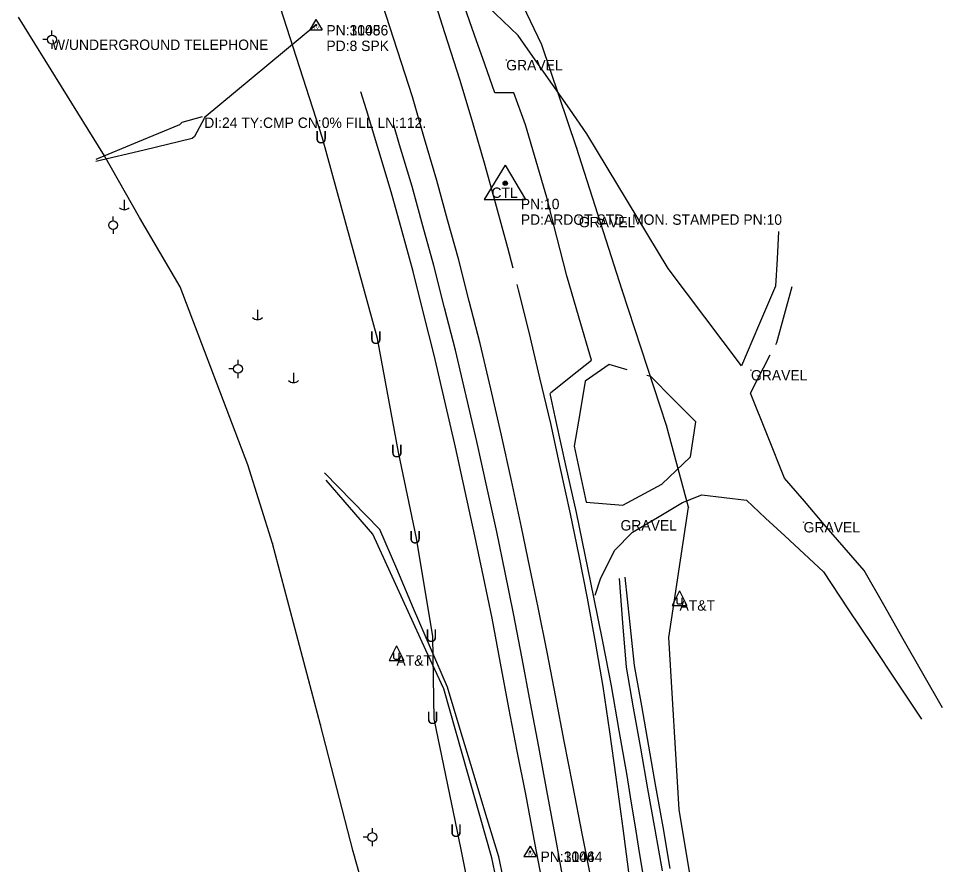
# Model space of a CAD drawing. Extents: x 954793 to 988390, y 1867850 to 1924428.
# Drawn here: x 985764 to 986208.1, y 1875163.8 to 1875570.6 of the extents above; entities that cross this region are included whole.
import ezdxf

# ---------------------------------------------------------------- set-up
doc = ezdxf.new("R2010")
doc.units = 0
for name, color, linetype in [('Default', 7, 'Continuous'), ('S_CROSS_DRAIN', 7, 'Continuous'), ('S_CROSS_DRAIN_ANNOT', 7, 'Continuous'), ('S_DITCHLINE', 7, 'Continuous'), ('S_DRG_PT_SYM', 7, 'Continuous'), ('S_DRIVEWAY', 7, 'Continuous'), ('S_EDGE_PAVEMENT', 7, 'Continuous'), ('S_FIBER_OPTIC_CABLE', 7, 'Continuous'), ('S_MSC_PT_SYM', 7, 'Continuous'), ('S_PAVEMENT_CROWN', 7, 'Continuous'), ('S_PRIMARY_CTL', 7, 'Continuous'), ('S_PRIMARY_CTL_ANNOT', 7, 'Continuous'), ('S_SECONDARY_CTL', 7, 'Continuous'), ('S_SECONDARY_CTL_ANNOT', 7, 'Continuous'), ('S_SHOULDER', 7, 'Continuous'), ('S_SURVEY_TEXT_ANNOT', 7, 'Continuous'), ('S_UNDERGROUND_CABLE', 7, 'Continuous'), ('S_UTILITY_POLE', 7, 'Continuous'), ('S_UTILITY_POLE_ANNOT', 7, 'Continuous'), ('S_UTL_PT_SYM', 7, 'Continuous'), ('S_WATER_UTILITIES', 7, 'Continuous')]:
    doc.layers.add(name, color=color, linetype=linetype)

msp = doc.modelspace()

# ---------------------------------------------------------------- linework, layer by layer
at = {"layer": 'S_CROSS_DRAIN'}
msp.add_line((985853.28, 1875522.97), (985906.93, 1875567.55), dxfattribs=at)
at = {"layer": 'S_DITCHLINE'}
for points in [[(985852.34, 1875523.32), (985842.45, 1875520.51), (985841.31, 1875519.44), (985821.2, 1875511.11), (985801.1, 1875502.79)], [(985853.26, 1875522.56), (985848.6, 1875513.86), (985847.54, 1875512.92), (985824.33, 1875507.36), (985801.13, 1875501.8)], [(985999.1, 1875147.66), (985994.85, 1875167.45), (985988.67, 1875187.86), (985982.49, 1875208.28), (985976.31, 1875228.69), (985970.13, 1875249.11), (985962.01, 1875268.05), (985953.9, 1875287), (985945.79, 1875305.94), (985937.67, 1875324.89), (985924.38, 1875338.49), (985911.1, 1875352.1)], [(985995.67, 1875147.14), (985991.52, 1875167.04), (985985.73, 1875187.34), (985979.94, 1875207.64), (985974.15, 1875227.94), (985968.36, 1875248.25), (985959.86, 1875266.85), (985951.35, 1875285.45), (985942.85, 1875304.05), (985934.35, 1875322.65), (985923.12, 1875335.66), (985911.9, 1875348.66)], [(986073.6, 1875160.79), (986069.96, 1875180.73), (986066.52, 1875200.23), (986063.08, 1875219.72), (986059.64, 1875239.21), (986056.2, 1875258.71), (986054.53, 1875280.03), (986052.86, 1875301.35)], [(986077.2, 1875161.94), (986073.86, 1875181.95), (986070.42, 1875201.33), (986066.98, 1875220.71), (986063.54, 1875240.1), (986060.09, 1875259.48), (986057.86, 1875280.77), (986055.62, 1875302.05)]]:
    msp.add_lwpolyline(points, dxfattribs=at)
at = {"layer": 'S_DRG_PT_SYM'}
msp.add_lwpolyline([(985853.28, 1875522.97), (985853.28, 1875523.02), (985853.28, 1875522.97), (985853.23, 1875522.97), (985853.28, 1875522.97), (985853.28, 1875522.92), (985853.28, 1875522.97), (985853.33, 1875522.97)], dxfattribs=at)
at = {"layer": 'S_DRIVEWAY'}
for points in [[(986019.77, 1875390.61), (986029.56, 1875398.47), (986039.35, 1875406.33), (986033.46, 1875426.56), (986027.57, 1875446.79), (986022.72, 1875465.64), (986017.87, 1875484.48), (986012.76, 1875501.98), (986007.65, 1875519.48), (986002.14, 1875534.9), (985992.94, 1875534.85), (985988.09, 1875548.7), (985983.24, 1875562.55), (985978.38, 1875576.4), (985973.53, 1875590.25), (985965.29, 1875587.27)], [(986129.33, 1875468.2), (986128.59, 1875455.05), (986127.85, 1875441.89), (986119.7, 1875422.76), (986111.56, 1875403.64), (986102.73, 1875415.31), (986093.91, 1875426.99), (986085.09, 1875438.66), (986076.27, 1875450.34), (986066.5, 1875466.54), (986056.74, 1875482.75), (986046.98, 1875498.96), (986037.22, 1875515.16), (986028.94, 1875527), (986020.66, 1875538.83), (986012.39, 1875550.66), (986004.11, 1875562.49), (985989.36, 1875576.51), (985974.62, 1875590.53)], [(986127.96, 1875413.88), (986128.48, 1875414.89), (986132.15, 1875428.29), (986135.83, 1875441.69)], [(986208.14, 1875239.12), (986198.72, 1875255.63), (986189.29, 1875272.13), (986179.86, 1875288.63), (986170.43, 1875305.13), (986160.88, 1875316.25), (986151.32, 1875327.37), (986141.77, 1875338.49), (986132.21, 1875349.62), (986124.04, 1875370.06), (986115.87, 1875390.51), (986122.17, 1875402.7), (986125.35, 1875408.85)], [(986056.62, 1875401.66), (986047.89, 1875404.18), (986036.34, 1875396.24), (986033.74, 1875380.64), (986031.14, 1875365.04), (986034.02, 1875351.51), (986036.9, 1875337.98), (986054.54, 1875336.59), (986073.2, 1875346.75), (986087.04, 1875359.84), (986089.51, 1875376.71), (986078.68, 1875387.56), (986067.86, 1875398.4), (986065.95, 1875398.96)], [(986041.15, 1875293.27), (986043.72, 1875301.21), (986050.55, 1875314.76), (986059.1, 1875323.62), (986071.15, 1875330.72), (986083.19, 1875337.82), (986092.53, 1875341.63), (986113.85, 1875339.06), (986123.13, 1875330.43), (986132.4, 1875321.8), (986141.67, 1875313.17), (986150.95, 1875304.54), (986162.71, 1875286.84), (986174.48, 1875269.14), (986186.24, 1875251.45), (986198.01, 1875233.75)]]:
    msp.add_lwpolyline(points, dxfattribs=at)
at = {"layer": 'S_EDGE_PAVEMENT'}
for points in [[(986001.7, 1875450.49), (985999.2, 1875460.32), (985993.78, 1875480.12), (985988.36, 1875499.92), (985982.36, 1875520.36), (985976.36, 1875540.79), (985969, 1875563.73), (985961.65, 1875586.67)], [(986026.84, 1875151.41), (986022.43, 1875175.38), (986018.02, 1875199.35), (986014.08, 1875220.37), (986010.14, 1875241.39), (986006.02, 1875262.96), (986001.91, 1875284.53), (985997.9, 1875304.16), (985993.88, 1875323.79), (985989.09, 1875345.48), (985984.3, 1875367.17), (985979.16, 1875389.11), (985974.02, 1875411.05), (985968.84, 1875431.48), (985963.66, 1875451.91), (985958.4, 1875470.89), (985953.14, 1875489.86), (985947.17, 1875509.85), (985944.34, 1875519.32)], [(986057.9, 1875156.55), (986054.62, 1875181.22), (986051.33, 1875205.89), (986048.2, 1875227.67), (986045.06, 1875249.44), (986041.3, 1875270.68), (986037.53, 1875291.91), (986033.42, 1875312.2), (986029.31, 1875332.48), (986024.56, 1875354.21), (986019.8, 1875375.93), (986014.64, 1875397.89), (986009.47, 1875419.85), (986004.34, 1875440.09), (986003.69, 1875442.63)]]:
    msp.add_lwpolyline(points, dxfattribs=at)
at = {"layer": 'S_FIBER_OPTIC_CABLE'}
for p, q in [((986015.49, 1875557.9), (985994.74, 1875601.88)), ((986032.13, 1875508.61), (986015.49, 1875557.9)), ((986054.1, 1875440.04), (986032.13, 1875508.61)), ((986075.4, 1875374.86), (986054.1, 1875440.04)), ((986086.03, 1875335.59), (986075.4, 1875374.86)), ((986076.65, 1875273), (986086.03, 1875335.59)), ((986081.63, 1875190.26), (986076.65, 1875273)), ((986098.58, 1875088.32), (986081.63, 1875190.26))]:
    msp.add_line(p, q, dxfattribs=at)
at = {"layer": 'S_MSC_PT_SYM'}
for points in [[(985998.44, 1875550.65), (985998.44, 1875550.7), (985998.44, 1875550.65), (985998.39, 1875550.65), (985998.44, 1875550.65), (985998.44, 1875550.6), (985998.44, 1875550.65), (985998.49, 1875550.65)], [(986033.32, 1875475.2), (986033.32, 1875475.25), (986033.32, 1875475.2), (986033.27, 1875475.2), (986033.32, 1875475.2), (986033.32, 1875475.15), (986033.32, 1875475.2), (986033.37, 1875475.2)], [(986116.08, 1875401.55), (986116.08, 1875401.6), (986116.08, 1875401.55), (986116.03, 1875401.55), (986116.08, 1875401.55), (986116.08, 1875401.5), (986116.08, 1875401.55), (986116.13, 1875401.55)], [(986053.35, 1875329.42), (986053.35, 1875329.47), (986053.35, 1875329.42), (986053.3, 1875329.42), (986053.35, 1875329.42), (986053.35, 1875329.37), (986053.35, 1875329.42), (986053.4, 1875329.42)], [(986141.37, 1875328.49), (986141.37, 1875328.54), (986141.37, 1875328.49), (986141.32, 1875328.49), (986141.37, 1875328.49), (986141.37, 1875328.44), (986141.37, 1875328.49), (986141.42, 1875328.49)]]:
    msp.add_lwpolyline(points, dxfattribs=at)
at = {"layer": 'S_PAVEMENT_CROWN'}
msp.add_lwpolyline([(986039.84, 1875153.82), (986035.12, 1875177.88), (986030.41, 1875201.95), (986026.35, 1875223.16), (986022.28, 1875244.36), (986018.06, 1875265.85), (986013.83, 1875287.34), (986009.84, 1875306.66), (986005.85, 1875325.97), (986000.93, 1875348.4), (985996.01, 1875370.83), (985990.96, 1875392.55), (985985.9, 1875414.26), (985980.69, 1875434.64), (985975.49, 1875455.02), (985970.28, 1875473.85), (985965.08, 1875492.69), (985959.19, 1875512.79), (985953.3, 1875532.89), (985946.15, 1875555.18), (985939, 1875577.47)], dxfattribs=at)
at = {"layer": 'S_PRIMARY_CTL'}
for p, q in [((985997.93, 1875500.1), (985987.9, 1875483.59)), ((985997.93, 1875500.1), (986007.75, 1875483.59)), ((985987.9, 1875483.59), (986007.75, 1875483.59))]:
    msp.add_line(p, q, dxfattribs=at)
for radius in [1.04, 0.609, 0.344]:
    msp.add_circle((985997.93, 1875491.4), radius, dxfattribs=at)
at = {"layer": 'S_SECONDARY_CTL'}
for p, q in [((985906.98, 1875570.05), (985903.97, 1875565.1)), ((985906.98, 1875570.05), (985909.93, 1875565.1)), ((985903.97, 1875565.1), (985909.93, 1875565.1)), ((986009.94, 1875172.69), (986006.93, 1875167.74)), ((986009.94, 1875172.69), (986012.89, 1875167.74)), ((986006.93, 1875167.74), (986012.89, 1875167.74))]:
    msp.add_line(p, q, dxfattribs=at)
for centre, radius in [((985906.98, 1875567.44), 0.311), ((985906.98, 1875567.44), 0.183), ((985906.98, 1875567.44), 0.103), ((986009.94, 1875170.08), 0.311), ((986009.94, 1875170.08), 0.183), ((986009.94, 1875170.08), 0.103)]:
    msp.add_circle(centre, radius, dxfattribs=at)
at = {"layer": 'S_SHOULDER'}
for points in [[(986017, 1875149.25), (986012.4, 1875173.41), (986007.8, 1875197.58), (986003.74, 1875218.34), (985999.69, 1875239.09), (985995.65, 1875260.72), (985991.62, 1875282.34), (985987.52, 1875302.09), (985983.41, 1875321.84), (985978.73, 1875343.21), (985974.06, 1875364.57), (985968.9, 1875386.67), (985963.74, 1875408.77), (985958.69, 1875428.9), (985953.63, 1875449.02), (985948.34, 1875468.17), (985943.05, 1875487.31), (985937.19, 1875507), (985931.32, 1875526.68), (985928.52, 1875535.36)], [(986064.51, 1875157.23), (986062.52, 1875169.59), (986060.53, 1875181.95), (986058.55, 1875194.3), (986056.56, 1875206.66), (986052.79, 1875228.22), (986049.02, 1875249.78), (986044.8, 1875271.09), (986040.59, 1875292.39), (986036.4, 1875312.74), (986032.22, 1875333.08), (986027.32, 1875355), (986022.42, 1875376.91), (986019.62, 1875390.3)]]:
    msp.add_lwpolyline(points, dxfattribs=at)
at = {"layer": 'S_UNDERGROUND_CABLE'}
for p, q in [((985910.19, 1875513.11), (985883.56, 1875595.46)), ((985936.51, 1875416.7), (985910.19, 1875513.11)), ((985946.61, 1875362.16), (985936.51, 1875416.7)), ((985955.37, 1875320.76), (985946.61, 1875362.16)), ((985963.19, 1875273.4), (985955.37, 1875320.76)), ((986081.73, 1875295.44), (986078.2, 1875288.35)), ((986081.73, 1875295.44), (986085.21, 1875288.35)), ((986080.53, 1875289.59), (986080.53, 1875292.03)), ((986082.89, 1875292.03), (986082.89, 1875289.59)), ((986078.2, 1875288.35), (986085.21, 1875288.35)), ((986081.15, 1875288.93), (986080.53, 1875289.59)), ((986082.35, 1875288.93), (986081.15, 1875288.93)), ((986082.89, 1875289.59), (986082.35, 1875288.93)), ((985963.79, 1875233.95), (985963.19, 1875273.4)), ((985945.66, 1875268.94), (985942.14, 1875261.85)), ((985945.66, 1875268.94), (985949.15, 1875261.85)), ((985944.46, 1875263.09), (985944.46, 1875265.53)), ((985946.82, 1875265.53), (985946.82, 1875263.09)), ((985942.14, 1875261.85), (985949.15, 1875261.85)), ((985945.08, 1875262.43), (985944.46, 1875263.09)), ((985946.28, 1875262.43), (985945.08, 1875262.43)), ((985946.82, 1875263.09), (985946.28, 1875262.43)), ((985975.03, 1875179.68), (985963.79, 1875233.95)), ((985997.73, 1875067.16), (985975.03, 1875179.68))]:
    msp.add_line(p, q, dxfattribs=at)
at = {"layer": 'S_UTILITY_POLE'}
for p, q in [((985780.08, 1875562.56), (985780.08, 1875564.81)), ((985777.99, 1875560.43), (985775.66, 1875560.43)), ((985780.16, 1875556.01), (985780.16, 1875558.34)), ((985814.83, 1875483.37), (985814.83, 1875478.65)), ((985809.44, 1875473.3), (985809.44, 1875475.42)), ((985809.44, 1875469.08), (985809.44, 1875467.02)), ((985878.82, 1875430.53), (985878.82, 1875425.81)), ((985869.51, 1875404.25), (985869.51, 1875406.49)), ((985867.42, 1875402.12), (985865.09, 1875402.12)), ((985869.59, 1875397.7), (985869.59, 1875400.02)), ((985896.13, 1875400.29), (985896.13, 1875395.56)), ((985934.1, 1875179.13), (985934.1, 1875181.38)), ((985932.01, 1875177), (985929.68, 1875177)), ((985934.18, 1875172.58), (985934.18, 1875174.91))]:
    msp.add_line(p, q, dxfattribs=at)
for centre, radius in [((985780.08, 1875560.45), 2.13), ((985809.46, 1875471.22), 2.11), ((985869.51, 1875402.14), 2.13), ((985934.1, 1875177.02), 2.13)]:
    msp.add_circle(centre, radius, dxfattribs=at)
for centre in [(985814.9, 1875482.07), (985878.88, 1875429.23), (985896.2, 1875398.98)]:
    msp.add_arc(centre, 3.41, 226.3972, 313.6028, dxfattribs=at)
at = {"layer": 'S_UTL_PT_SYM'}
for points in [[(986015.49, 1875557.9), (986015.49, 1875557.95), (986015.49, 1875557.9), (986015.44, 1875557.9), (986015.49, 1875557.9), (986015.49, 1875557.85), (986015.49, 1875557.9), (986015.54, 1875557.9)], [(986032.13, 1875508.61), (986032.13, 1875508.66), (986032.13, 1875508.61), (986032.08, 1875508.61), (986032.13, 1875508.61), (986032.13, 1875508.56), (986032.13, 1875508.61), (986032.18, 1875508.61)], [(985805.32, 1875504.56), (985805.32, 1875504.61), (985805.32, 1875504.56), (985805.27, 1875504.56), (985805.32, 1875504.56), (985805.32, 1875504.51), (985805.32, 1875504.56), (985805.37, 1875504.56)], [(985822.18, 1875474.94), (985822.18, 1875474.99), (985822.18, 1875474.94), (985822.13, 1875474.94), (985822.18, 1875474.94), (985822.18, 1875474.89), (985822.18, 1875474.94), (985822.23, 1875474.94)], [(985841.71, 1875441.6), (985841.71, 1875441.65), (985841.71, 1875441.6), (985841.66, 1875441.6), (985841.71, 1875441.6), (985841.71, 1875441.55), (985841.71, 1875441.6), (985841.76, 1875441.6)], [(986054.1, 1875440.04), (986054.1, 1875440.09), (986054.1, 1875440.04), (986054.05, 1875440.04), (986054.1, 1875440.04), (986054.1, 1875439.99), (986054.1, 1875440.04), (986054.15, 1875440.04)], [(986075.4, 1875374.86), (986075.4, 1875374.91), (986075.4, 1875374.86), (986075.35, 1875374.86), (986075.4, 1875374.86), (986075.4, 1875374.81), (986075.4, 1875374.86), (986075.45, 1875374.86)], [(985874.28, 1875356.02), (985874.28, 1875356.07), (985874.28, 1875356.02), (985874.23, 1875356.02), (985874.28, 1875356.02), (985874.28, 1875355.97), (985874.28, 1875356.02), (985874.33, 1875356.02)], [(986086.03, 1875335.59), (986086.03, 1875335.64), (986086.03, 1875335.59), (986085.98, 1875335.59), (986086.03, 1875335.59), (986086.03, 1875335.54), (986086.03, 1875335.59), (986086.08, 1875335.59)], [(985886.12, 1875318.24), (985886.12, 1875318.29), (985886.12, 1875318.24), (985886.07, 1875318.24), (985886.12, 1875318.24), (985886.12, 1875318.19), (985886.12, 1875318.24), (985886.17, 1875318.24)], [(986076.65, 1875273), (986076.65, 1875273.05), (986076.65, 1875273), (986076.6, 1875273), (986076.65, 1875273), (986076.65, 1875272.95), (986076.65, 1875273), (986076.7, 1875273)], [(985909.22, 1875231.04), (985909.22, 1875231.09), (985909.22, 1875231.04), (985909.17, 1875231.04), (985909.22, 1875231.04), (985909.22, 1875230.99), (985909.22, 1875231.04), (985909.27, 1875231.04)], [(986081.63, 1875190.26), (986081.63, 1875190.31), (986081.63, 1875190.26), (986081.58, 1875190.26), (986081.63, 1875190.26), (986081.63, 1875190.21), (986081.63, 1875190.26), (986081.68, 1875190.26)], [(985924.82, 1875170.02), (985924.82, 1875170.07), (985924.82, 1875170.02), (985924.77, 1875170.02), (985924.82, 1875170.02), (985924.82, 1875169.97), (985924.82, 1875170.02), (985924.87, 1875170.02)]]:
    msp.add_lwpolyline(points, dxfattribs=at)
at = {"layer": 'S_WATER_UTILITIES'}
for p, q in [((985805.32, 1875504.56), (985763.99, 1875571.19)), ((985822.18, 1875474.94), (985805.32, 1875504.56)), ((985841.71, 1875441.6), (985822.18, 1875474.94)), ((985874.28, 1875356.02), (985841.71, 1875441.6)), ((985886.12, 1875318.24), (985874.28, 1875356.02)), ((985909.22, 1875231.04), (985886.12, 1875318.24)), ((985924.82, 1875170.02), (985909.22, 1875231.04)), ((985954.16, 1875067.46), (985924.82, 1875170.02))]:
    msp.add_line(p, q, dxfattribs=at)

# ---------------------------------------------------------------- texts
at = {"layer": 'Default'}
for p in [(985906.56, 1875510.56), (985932.88, 1875414.15), (985942.98, 1875359.62), (985951.74, 1875318.21), (985959.56, 1875270.85), (985960.16, 1875231.4), (985971.4, 1875177.14)]:
    msp.add_text('U', height=6, rotation=360, dxfattribs=at).set_placement(p)
at = {"layer": 'S_CROSS_DRAIN_ANNOT'}
msp.add_text('DI:24 TY:CMP CN:0% FILL LN:112.', height=5, dxfattribs=at).set_placement((985853.28, 1875517.97))
at = {"layer": 'S_PRIMARY_CTL'}
msp.add_text('CTL', height=5, rotation=360, dxfattribs=at).set_placement((985991.34, 1875484.33))
at = {"layer": 'S_PRIMARY_CTL_ANNOT'}
for s, p in [('PN:10', (986005.43, 1875478.9)), ('PD:ARDOT STD. MON. STAMPED PN:10', (986005.43, 1875471.4))]:
    msp.add_text(s, height=5, dxfattribs=at).set_placement(p)
at = {"layer": 'S_SECONDARY_CTL'}
for p in [(985905.78, 1875565.43), (986008.74, 1875168.07)]:
    msp.add_text('TV', height=1.5, rotation=360, dxfattribs=at).set_placement(p)
at = {"layer": 'S_SECONDARY_CTL_ANNOT'}
for s, p in [('PN:1148', (985911.98, 1875562.44)), ('PN:30056', (985911.98, 1875562.44)), ('PD:8 SPK', (985911.98, 1875554.94)), ('PD:8 SPK', (985911.98, 1875554.94)), ('PN:1146', (986014.94, 1875165.08)), ('PN:30044', (986014.94, 1875165.08))]:
    msp.add_text(s, height=5, dxfattribs=at).set_placement(p)
at = {"layer": 'S_SURVEY_TEXT_ANNOT'}
for p in [(985998.44, 1875545.65), (986033.32, 1875470.2), (986116.08, 1875396.55), (986053.35, 1875324.42), (986141.37, 1875323.49)]:
    msp.add_text('GRAVEL', height=5, dxfattribs=at).set_placement(p)
at = {"layer": 'S_UTILITY_POLE_ANNOT'}
for s, p in [('W/UNDERGROUND TELEPHONE', (985780.08, 1875555.45)), ('AT&T', (986081.73, 1875285.91)), ('AT&T', (985945.66, 1875259.41))]:
    msp.add_text(s, height=5, dxfattribs=at).set_placement(p)

doc.saveas('drawing.dxf')
